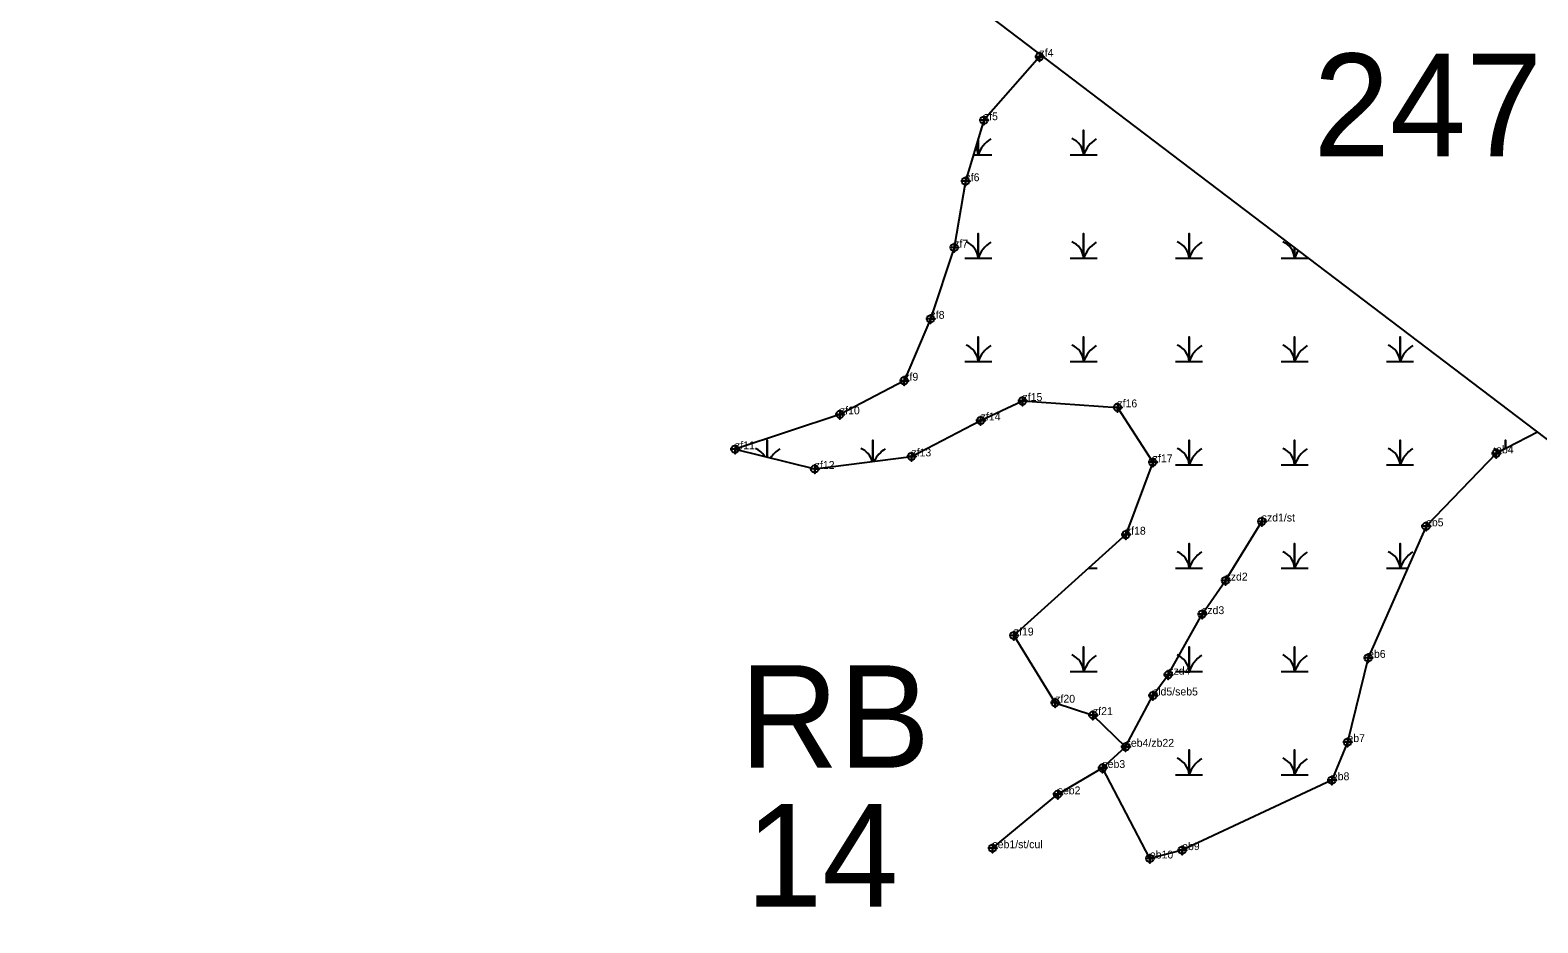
# Model space of a CAD drawing. Extents: x 2071991 to 2268989, y 436479 to 469629.
# Drawn here: x 2209766 to 2210726, y 441085 to 441653 of the extents above; entities that cross this region are included whole.
import ezdxf

# ---------------------------------------------------------------- set-up
doc = ezdxf.new("R2010")
doc.units = 0
for name, color, linetype in [('approx_PSA', 7, 'Continuous'), ('Default', 7, 'Continuous'), ('Exist Environmental Wetland Boundary', 7, 'Continuous'), ('Exist Environmental Wetland Boundary Cogo Comment', 7, 'Continuous'), ('Exist Environmental Wetland Boundary Cogo Point CELL', 7, 'Continuous'), ('Exist Hydro Jurisdictional Stream or Body of Water NEU Mitigable', 7, 'Continuous'), ('Exist Hydro Jurisdictional Stream or Body of Water NEU Mitigable Cogo Comment', 7, 'Continuous'), ('Exist Hydro Jurisdictional Stream or Body of Water NEU Mitigable Cogo Point CELL', 7, 'Continuous'), ('Exist Hydro Swamp or Marsh', 7, 'Continuous')]:
    doc.layers.add(name, color=color, linetype=linetype)

msp = doc.modelspace()

# ---------------------------------------------------------------- linework, layer by layer
at = {"layer": 'approx_PSA'}
msp.add_line((2209200.35, 442555.53), (2211394.28, 440889.75), dxfattribs=at)
at = {"layer": 'Exist Environmental Wetland Boundary'}
for points in [[(2210409.19, 441637.7), (2210408.72, 441636.33), (2210373.32, 441595.9), (2210361.58, 441557.02), (2210354.33, 441514.81), (2210339.3, 441469.42), (2210322.56, 441429.99), (2210281.58, 441408.56), (2210214.73, 441386.36), (2210265.5, 441373.8), (2210327.12, 441381.79), (2210371.24, 441404.68), (2210397.91, 441417.08), (2210458.36, 441413.02), (2210480.88, 441378.1), (2210463.78, 441331.94), (2210392.38, 441267.73), (2210418.76, 441224.95), (2210442.81, 441217.07), (2210463.63, 441196.87)], [(2210726, 441397.15), (2210699.67, 441383.71), (2210655.01, 441337.29), (2210618.11, 441253.5), (2210604.93, 441199.86), (2210595.01, 441175.58), (2210499.63, 441131.06), (2210479.06, 441125.72), (2210448.82, 441183.37)]]:
    msp.add_lwpolyline(points, dxfattribs=at)
at = {"layer": 'Exist Environmental Wetland Boundary Cogo Point CELL'}
for points in [[(2210408.72, 441639.33), (2210408.72, 441633.33), (2210408.72, 441636.33), (2210411.72, 441636.33), (2210405.72, 441636.33)], [(2210373.32, 441598.9), (2210373.32, 441592.9), (2210373.32, 441595.9), (2210376.32, 441595.9), (2210370.32, 441595.9)], [(2210361.58, 441560.02), (2210361.58, 441554.02), (2210361.58, 441557.02), (2210364.58, 441557.02), (2210358.58, 441557.02)], [(2210354.33, 441517.81), (2210354.33, 441511.81), (2210354.33, 441514.81), (2210357.33, 441514.81), (2210351.33, 441514.81)], [(2210339.3, 441472.42), (2210339.3, 441466.42), (2210339.3, 441469.42), (2210342.3, 441469.42), (2210336.3, 441469.42)], [(2210322.56, 441432.99), (2210322.56, 441426.99), (2210322.56, 441429.99), (2210325.56, 441429.99), (2210319.56, 441429.99)], [(2210397.91, 441420.08), (2210397.91, 441414.08), (2210397.91, 441417.08), (2210400.91, 441417.08), (2210394.91, 441417.08)], [(2210281.58, 441411.56), (2210281.58, 441405.56), (2210281.58, 441408.56), (2210284.58, 441408.56), (2210278.58, 441408.56)], [(2210458.36, 441416.02), (2210458.36, 441410.02), (2210458.36, 441413.02), (2210461.36, 441413.02), (2210455.36, 441413.02)], [(2210371.24, 441407.68), (2210371.24, 441401.68), (2210371.24, 441404.68), (2210374.24, 441404.68), (2210368.24, 441404.68)], [(2210214.73, 441389.36), (2210214.73, 441383.36), (2210214.73, 441386.36), (2210217.73, 441386.36), (2210211.73, 441386.36)], [(2210327.12, 441384.79), (2210327.12, 441378.79), (2210327.12, 441381.79), (2210330.12, 441381.79), (2210324.12, 441381.79)], [(2210480.88, 441381.1), (2210480.88, 441375.1), (2210480.88, 441378.1), (2210483.88, 441378.1), (2210477.88, 441378.1)], [(2210699.67, 441386.71), (2210699.67, 441380.71), (2210699.67, 441383.71), (2210702.67, 441383.71), (2210696.67, 441383.71)], [(2210265.5, 441376.8), (2210265.5, 441370.8), (2210265.5, 441373.8), (2210268.5, 441373.8), (2210262.5, 441373.8)], [(2210463.78, 441334.94), (2210463.78, 441328.94), (2210463.78, 441331.94), (2210466.78, 441331.94), (2210460.78, 441331.94)], [(2210655.01, 441340.29), (2210655.01, 441334.29), (2210655.01, 441337.29), (2210658.01, 441337.29), (2210652.01, 441337.29)], [(2210392.38, 441270.73), (2210392.38, 441264.73), (2210392.38, 441267.73), (2210395.38, 441267.73), (2210389.38, 441267.73)], [(2210618.11, 441256.5), (2210618.11, 441250.5), (2210618.11, 441253.5), (2210621.11, 441253.5), (2210615.11, 441253.5)], [(2210418.76, 441227.95), (2210418.76, 441221.95), (2210418.76, 441224.95), (2210421.76, 441224.95), (2210415.76, 441224.95)], [(2210442.81, 441220.07), (2210442.81, 441214.07), (2210442.81, 441217.07), (2210445.81, 441217.07), (2210439.81, 441217.07)], [(2210604.93, 441202.86), (2210604.93, 441196.86), (2210604.93, 441199.86), (2210607.93, 441199.86), (2210601.93, 441199.86)], [(2210595.01, 441178.58), (2210595.01, 441172.58), (2210595.01, 441175.58), (2210598.01, 441175.58), (2210592.01, 441175.58)], [(2210499.63, 441134.06), (2210499.63, 441128.06), (2210499.63, 441131.06), (2210502.63, 441131.06), (2210496.63, 441131.06)], [(2210479.06, 441128.72), (2210479.06, 441122.72), (2210479.06, 441125.72), (2210482.06, 441125.72), (2210476.06, 441125.72)]]:
    msp.add_lwpolyline(points, dxfattribs=at)
for centre in [(2210408.72, 441636.33), (2210373.32, 441595.9), (2210361.58, 441557.02), (2210354.33, 441514.81), (2210339.3, 441469.42), (2210322.56, 441429.99), (2210397.91, 441417.08), (2210281.58, 441408.56), (2210458.36, 441413.02), (2210371.24, 441404.68), (2210214.73, 441386.36), (2210327.12, 441381.79), (2210480.88, 441378.1), (2210699.67, 441383.71), (2210265.5, 441373.8), (2210463.78, 441331.94), (2210655.01, 441337.29), (2210392.38, 441267.73), (2210618.11, 441253.5), (2210418.76, 441224.95), (2210442.81, 441217.07), (2210604.93, 441199.86), (2210595.01, 441175.58), (2210499.63, 441131.06), (2210479.06, 441125.72)]:
    msp.add_circle(centre, 2.34, dxfattribs=at)
at = {"layer": 'Exist Hydro Jurisdictional Stream or Body of Water NEU Mitigable'}
msp.add_lwpolyline([(2210378.77, 441132.28), (2210420.33, 441166.59), (2210448.82, 441183.37), (2210463.63, 441196.87), (2210481.03, 441229.55), (2210490.78, 441242.76), (2210512.31, 441281.35), (2210527.25, 441302.72), (2210550.32, 441340.34)], dxfattribs=at)
at = {"layer": 'Exist Hydro Jurisdictional Stream or Body of Water NEU Mitigable Cogo Point CELL'}
for points in [[(2210550.32, 441343.34), (2210550.32, 441337.34), (2210550.32, 441340.34), (2210553.32, 441340.34), (2210547.32, 441340.34)], [(2210527.25, 441305.72), (2210527.25, 441299.72), (2210527.25, 441302.72), (2210530.25, 441302.72), (2210524.25, 441302.72)], [(2210512.31, 441284.35), (2210512.31, 441278.35), (2210512.31, 441281.35), (2210515.31, 441281.35), (2210509.31, 441281.35)], [(2210490.78, 441245.76), (2210490.78, 441239.76), (2210490.78, 441242.76), (2210493.78, 441242.76), (2210487.78, 441242.76)], [(2210481.03, 441232.55), (2210481.03, 441226.55), (2210481.03, 441229.55), (2210484.03, 441229.55), (2210478.03, 441229.55)], [(2210463.63, 441199.87), (2210463.63, 441193.87), (2210463.63, 441196.87), (2210466.63, 441196.87), (2210460.63, 441196.87)], [(2210448.82, 441186.37), (2210448.82, 441180.37), (2210448.82, 441183.37), (2210451.82, 441183.37), (2210445.82, 441183.37)], [(2210420.33, 441169.59), (2210420.33, 441163.59), (2210420.33, 441166.59), (2210423.33, 441166.59), (2210417.33, 441166.59)], [(2210378.77, 441135.28), (2210378.77, 441129.28), (2210378.77, 441132.28), (2210381.77, 441132.28), (2210375.77, 441132.28)]]:
    msp.add_lwpolyline(points, dxfattribs=at)
for centre in [(2210550.32, 441340.34), (2210527.25, 441302.72), (2210512.31, 441281.35), (2210490.78, 441242.76), (2210481.03, 441229.55), (2210463.63, 441196.87), (2210448.82, 441183.37), (2210420.33, 441166.59), (2210378.77, 441132.28)]:
    msp.add_circle(centre, 2.34, dxfattribs=at)
at = {"layer": 'Exist Hydro Swamp or Marsh'}
msp.add_line((2210440.06, 441310.61), (2210445.48, 441310.61), dxfattribs=at)
for points in [[(2210366.63, 441573.74), (2210369.67, 441573.74), (2210369.67, 441583.81)], [(2210369.67, 441583.81), (2210369.67, 441573.74), (2210378.27, 441573.74)], [(2210428.27, 441573.74), (2210436.87, 441573.74), (2210436.87, 441589.52), (2210436.87, 441573.74), (2210445.48, 441573.74)], [(2210361.07, 441507.96), (2210369.67, 441507.96), (2210369.67, 441523.74), (2210369.67, 441507.96), (2210378.27, 441507.96)], [(2210428.27, 441507.96), (2210436.87, 441507.96), (2210436.87, 441523.74), (2210436.87, 441507.96), (2210445.48, 441507.96)], [(2210495.48, 441507.96), (2210504.08, 441507.96), (2210504.08, 441523.74), (2210504.08, 441507.96), (2210512.68, 441507.96)], [(2210562.68, 441507.96), (2210571.28, 441507.96), (2210571.28, 441514.63)], [(2210571.28, 441514.63), (2210571.28, 441507.96), (2210579.88, 441507.96)], [(2210361.07, 441442.18), (2210369.67, 441442.18), (2210369.67, 441457.96), (2210369.67, 441442.18), (2210378.27, 441442.18)], [(2210428.27, 441442.18), (2210436.87, 441442.18), (2210436.87, 441457.96), (2210436.87, 441442.18), (2210445.48, 441442.18)], [(2210495.48, 441442.18), (2210504.08, 441442.18), (2210504.08, 441457.96), (2210504.08, 441442.18), (2210512.68, 441442.18)], [(2210562.68, 441442.18), (2210571.28, 441442.18), (2210571.28, 441457.96), (2210571.28, 441442.18), (2210579.88, 441442.18)], [(2210629.88, 441442.18), (2210638.48, 441442.18), (2210638.48, 441457.96), (2210638.48, 441442.18), (2210647.09, 441442.18)], [(2210235.27, 441381.28), (2210235.27, 441392.18), (2210235.27, 441381.28)], [(2210302.47, 441378.59), (2210302.47, 441392.18), (2210302.47, 441378.59)], [(2210495.48, 441376.39), (2210504.08, 441376.39), (2210504.08, 441392.18), (2210504.08, 441376.39), (2210512.68, 441376.39)], [(2210562.68, 441376.39), (2210571.28, 441376.39), (2210571.28, 441392.18), (2210571.28, 441376.39), (2210579.88, 441376.39)], [(2210629.88, 441376.39), (2210638.48, 441376.39), (2210638.48, 441392.18), (2210638.48, 441376.39), (2210647.09, 441376.39)], [(2210705.69, 441386.78), (2210705.69, 441392.18), (2210705.69, 441386.78)], [(2210495.48, 441310.61), (2210504.08, 441310.61), (2210504.08, 441326.39), (2210504.08, 441310.61), (2210512.68, 441310.61)], [(2210562.68, 441310.61), (2210571.28, 441310.61), (2210571.28, 441326.39), (2210571.28, 441310.61), (2210579.88, 441310.61)], [(2210629.88, 441310.61), (2210638.48, 441310.61), (2210638.48, 441326.39), (2210638.48, 441310.61), (2210643.27, 441310.61)], [(2210428.27, 441244.83), (2210436.87, 441244.83), (2210436.87, 441260.61), (2210436.87, 441244.83), (2210445.48, 441244.83)], [(2210495.48, 441244.83), (2210504.08, 441244.83), (2210504.08, 441260.61), (2210504.08, 441244.83), (2210512.68, 441244.83)], [(2210562.68, 441244.83), (2210571.28, 441244.83), (2210571.28, 441260.61), (2210571.28, 441244.83), (2210579.88, 441244.83)], [(2210495.48, 441179.05), (2210504.08, 441179.05), (2210504.08, 441194.83), (2210504.08, 441179.05), (2210512.68, 441179.05)], [(2210562.68, 441179.05), (2210571.28, 441179.05), (2210571.28, 441194.83), (2210571.28, 441179.05), (2210579.88, 441179.05)]]:
    msp.add_lwpolyline(points, dxfattribs=at)
for centre, radius, start, end in [((2210387.91, 441567.68), 19.22, 122.12745, 161.62219), ((2210424.61, 441572.85), 12.3, 4.14034, 67.53497), ((2210455.12, 441567.68), 19.22, 122.12745, 161.62219), ((2210357.41, 441572.85), 12.3, 4.14034, 29.0035), ((2210357.41, 441507.07), 12.3, 4.14034, 67.53497), ((2210387.91, 441501.9), 19.22, 122.12745, 161.62219), ((2210424.61, 441507.07), 12.3, 4.14034, 67.53497), ((2210455.12, 441501.9), 19.22, 122.12745, 161.62219), ((2210491.81, 441507.07), 12.3, 4.14034, 67.53497), ((2210522.32, 441501.9), 19.22, 122.12745, 161.62219), ((2210559.02, 441507.07), 12.3, 4.14034, 67.53497), ((2210589.52, 441501.9), 19.22, 145.44872, 161.62219), ((2210357.41, 441441.29), 12.3, 4.14034, 67.53497), ((2210387.91, 441436.11), 19.22, 122.12745, 161.62219), ((2210424.61, 441441.29), 12.3, 4.14034, 67.53497), ((2210455.12, 441436.11), 19.22, 122.12745, 161.62219), ((2210491.81, 441441.29), 12.3, 4.14034, 67.53497), ((2210522.32, 441436.11), 19.22, 122.12745, 161.62219), ((2210559.02, 441441.29), 12.3, 4.14034, 67.53497), ((2210589.52, 441436.11), 19.22, 122.12745, 161.62219), ((2210626.22, 441441.29), 12.3, 4.14034, 67.53497), ((2210656.73, 441436.11), 19.22, 122.12745, 161.62219), ((2210223, 441375.51), 12.3, 30.17138, 67.53497), ((2210253.51, 441370.33), 19.22, 122.12745, 147.13683), ((2210290.2, 441375.51), 12.3, 14.31881, 67.53497), ((2210320.71, 441370.33), 19.22, 122.12745, 154.14862), ((2210491.81, 441375.51), 12.3, 4.14034, 67.53497), ((2210522.32, 441370.33), 19.22, 122.12745, 161.62219), ((2210559.02, 441375.51), 12.3, 4.14034, 67.53497), ((2210589.52, 441370.33), 19.22, 122.12745, 161.62219), ((2210626.22, 441375.51), 12.3, 4.14034, 67.53497), ((2210656.73, 441370.33), 19.22, 122.12745, 161.62219), ((2210693.42, 441375.51), 12.3, 48.33745, 67.53497), ((2210491.81, 441309.73), 12.3, 4.14034, 67.53497), ((2210522.32, 441304.55), 19.22, 122.12745, 161.62219), ((2210559.02, 441309.73), 12.3, 4.14034, 67.53497), ((2210589.52, 441304.55), 19.22, 122.12745, 161.62219), ((2210626.22, 441309.73), 12.3, 4.14034, 67.53497), ((2210656.73, 441304.55), 19.22, 122.12745, 161.62219), ((2210424.61, 441243.95), 12.3, 4.14034, 67.53497), ((2210455.12, 441238.77), 19.22, 122.12745, 161.62219), ((2210491.81, 441243.95), 12.3, 4.14034, 67.53497), ((2210522.32, 441238.77), 19.22, 122.12745, 161.62219), ((2210559.02, 441243.95), 12.3, 4.14034, 67.53497), ((2210589.52, 441238.77), 19.22, 122.12745, 161.62219), ((2210491.81, 441178.17), 12.3, 4.14034, 67.53497), ((2210522.32, 441172.99), 19.22, 122.12745, 161.62219), ((2210559.02, 441178.17), 12.3, 4.14034, 67.53497), ((2210589.52, 441172.99), 19.22, 122.12745, 161.62219)]:
    msp.add_arc(centre, radius, start, end, dxfattribs=at)

# ---------------------------------------------------------------- texts
at = {"layer": 'Default'}
for s, p in [('247', (2210583.29, 441572.96)), ('RB', (2210217.65, 441183.47)), ('14', (2210221.71, 441095.13))]:
    msp.add_text(s, height=65.34, dxfattribs=at).set_placement(p)
at = {"layer": 'Exist Environmental Wetland Boundary Cogo Comment'}
for s, p in [('zf4', (2210408.72, 441636.33)), ('zf5', (2210373.32, 441595.9)), ('zf6', (2210361.58, 441557.02)), ('zf7', (2210354.33, 441514.81)), ('zf8', (2210339.3, 441469.42)), ('zf9', (2210322.56, 441429.99)), ('zf15', (2210397.91, 441417.08)), ('zf16', (2210458.36, 441413.02)), ('zf10', (2210281.58, 441408.56)), ('zf14', (2210371.24, 441404.68)), ('zf11', (2210214.73, 441386.36)), ('eb4', (2210699.67, 441383.71)), ('zf12', (2210265.5, 441373.8)), ('zf13', (2210327.12, 441381.79)), ('zf17', (2210480.88, 441378.1)), ('eb5', (2210655.01, 441337.29)), ('zf18', (2210463.78, 441331.94)), ('zf19', (2210392.38, 441267.73)), ('eb6', (2210618.11, 441253.5)), ('zf20', (2210418.76, 441224.95)), ('zf21', (2210442.81, 441217.07)), ('eb7', (2210604.93, 441199.86)), ('eb8', (2210595.01, 441175.58)), ('eb10', (2210479.06, 441125.72)), ('eb9', (2210499.63, 441131.06))]:
    msp.add_text(s, height=5, dxfattribs=at).set_placement(p)
at = {"layer": 'Exist Hydro Jurisdictional Stream or Body of Water NEU Mitigable Cogo Comment'}
for s, p in [('szd1/st', (2210550.32, 441340.34)), ('szd2', (2210527.25, 441302.72)), ('szd3', (2210512.31, 441281.35)), ('szd4', (2210490.78, 441242.76)), ('sld5/seb5', (2210481.03, 441229.55)), ('seb4/zb22', (2210463.63, 441196.87)), ('seb3', (2210448.82, 441183.37)), ('seb2', (2210420.33, 441166.59)), ('seb1/st/cul', (2210378.77, 441132.28))]:
    msp.add_text(s, height=5, dxfattribs=at).set_placement(p)

doc.saveas('drawing.dxf')
